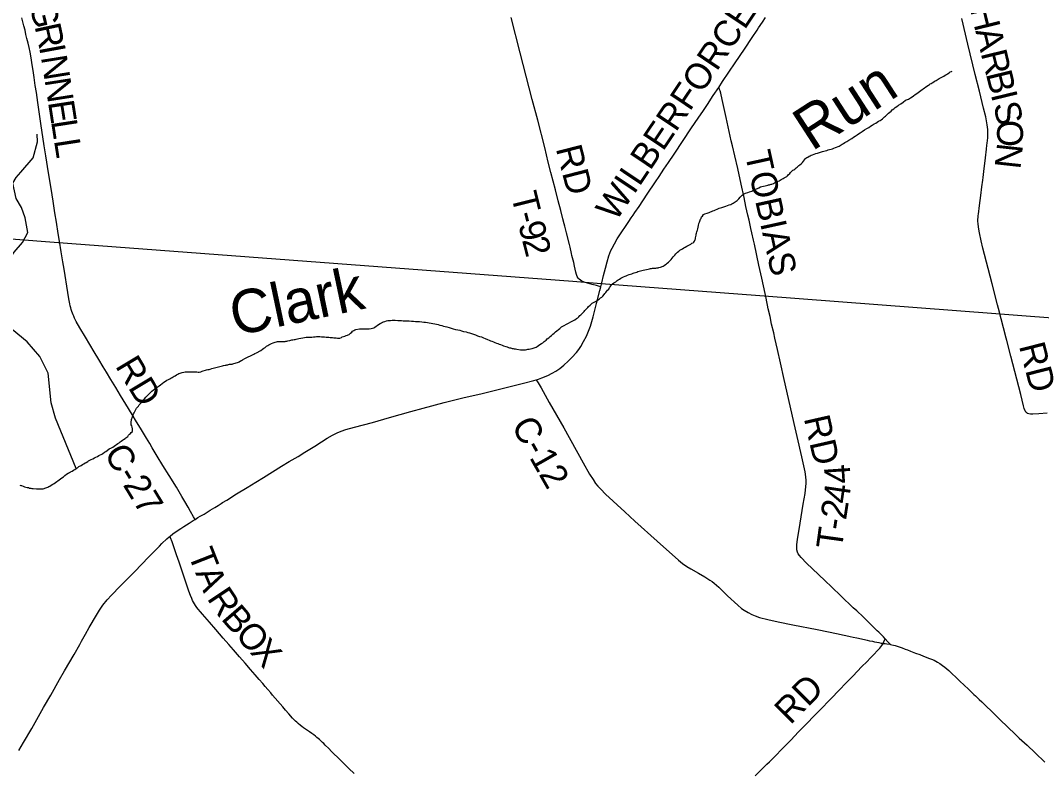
# Model space of a CAD drawing. Extents: x 1410790 to 1770854, y 448063 to 770588.
# Drawn here: x 1584098 to 1595915, y 640321 to 649026 of the extents above; entities that cross this region are included whole.
import ezdxf

# ---------------------------------------------------------------- set-up
doc = ezdxf.new("R2010")
doc.units = 0
for name, color, linetype in [('GM_X_County_Road', 7, 'Continuous'), ('GM_X_County_Road_Text', 7, 'Continuous'), ('GM_X_Minor_River', 7, 'Continuous'), ('GM_X_Minor_River_Text', 7, 'Continuous'), ('GM_X_Township', 7, 'Continuous'), ('GM_X_Township_Road', 7, 'Continuous'), ('GM_X_Township_Road_Text', 7, 'Continuous')]:
    doc.layers.add(name, color=color, linetype=linetype)

msp = doc.modelspace()

# ---------------------------------------------------------------- linework, layer by layer
at = {"layer": 'GM_X_County_Road'}
for points in [[(1584536, 646560), (1584514, 646692), (1584497, 646799), (1584476, 646935), (1584453, 647081), (1584424, 647261), (1584392, 647460), (1584373, 647574), (1584334, 647832), (1584322, 647914), (1584298, 648076), (1584282, 648190), (1584270, 648271), (1584256, 648365), (1584244, 648446), (1584234, 648511), (1584226, 648566), (1584218, 648615), (1584210, 648659), (1584198, 648714), (1584187, 648762), (1584173, 648818), (1584162, 648864), (1584151, 648911), (1584138, 648962), (1584114, 649055)], [(1592178, 648248), (1592224, 648319), (1592368, 648534), (1592476, 648693), (1592564, 648828), (1592622, 648912), (1592640, 648940), (1592686, 649007), (1592721, 649058)], [(1590813, 645944), (1590824, 645988), (1590846, 646073), (1590867, 646158), (1590886, 646230), (1590908, 646302), (1590919, 646333), (1590931, 646362), (1590944, 646389), (1590971, 646441), (1591005, 646497), (1591050, 646569), (1591106, 646652), (1591137, 646699), (1591166, 646741), (1591187, 646771), (1591206, 646801), (1591256, 646874), (1591351, 647015), (1591446, 647157), (1591488, 647221), (1591544, 647304), (1591599, 647383), (1591663, 647478), (1591865, 647781), (1591941, 647895), (1592001, 647985), (1592047, 648053), (1592115, 648155), (1592178, 648248)], [(1586118, 643250), (1586101, 643281), (1586067, 643343), (1586039, 643391), (1586002, 643457), (1585967, 643516), (1585935, 643568), (1585903, 643622), (1585819, 643759), (1585746, 643876), (1585682, 643983), (1585624, 644079), (1585594, 644129), (1585557, 644190), (1585498, 644286), (1585430, 644398), (1585401, 644446), (1585349, 644533), (1585256, 644684), (1585200, 644777), (1585143, 644871), (1585094, 644954), (1585056, 645017), (1585004, 645102), (1584952, 645190), (1584900, 645276), (1584851, 645360), (1584787, 645469), (1584744, 645543), (1584733, 645563), (1584724, 645581), (1584715, 645601), (1584707, 645619), (1584700, 645637), (1584692, 645658), (1584685, 645679), (1584680, 645698), (1584674, 645722), (1584669, 645746), (1584658, 645805), (1584646, 645877), (1584604, 646145), (1584590, 646231), (1584571, 646347), (1584551, 646469), (1584536, 646560)], [(1590067, 644867), (1590092, 644874), (1590133, 644889), (1590202, 644918), (1590252, 644943), (1590295, 644968), (1590339, 644998), (1590385, 645035), (1590437, 645081), (1590479, 645123), (1590534, 645184), (1590561, 645218), (1590584, 645253), (1590615, 645308), (1590648, 645373), (1590672, 645430), (1590693, 645489), (1590726, 645596), (1590763, 645749), (1590801, 645898), (1590813, 645944)], [(1586118, 643250), (1586152, 643271), (1586179, 643287), (1586224, 643313), (1586258, 643333), (1586293, 643356), (1586346, 643388), (1586386, 643412), (1586419, 643433), (1586438, 643445), (1586485, 643474), (1586599, 643545), (1586721, 643621), (1586820, 643681), (1586909, 643736), (1587118, 643865), (1587208, 643919), (1587310, 643980), (1587389, 644027), (1587505, 644100), (1587583, 644150), (1587649, 644191), (1587709, 644226), (1587764, 644253), (1587809, 644271), (1587865, 644290), (1587963, 644318), (1588172, 644372), (1588368, 644429), (1588617, 644500), (1588759, 644538), (1589003, 644603), (1589216, 644657), (1589440, 644709), (1589921, 644827), (1590039, 644858), (1590067, 644867)], [(1590067, 644867), (1590088, 644831), (1590122, 644772), (1590217, 644603), (1590385, 644310), (1590610, 643906), (1590685, 643775), (1590724, 643711), (1590754, 643666), (1590778, 643636), (1590813, 643599), (1590869, 643544), (1591091, 643339), (1591209, 643231), (1591467, 642998), (1591712, 642780), (1591760, 642741), (1591808, 642706), (1591855, 642677), (1591943, 642627), (1592018, 642586), (1592077, 642549), (1592101, 642532), (1592124, 642513), (1592178, 642465), (1592282, 642365), (1592401, 642257), (1592443, 642221), (1592472, 642201), (1592520, 642172), (1592563, 642150), (1592602, 642133), (1592652, 642117), (1592748, 642093), (1592867, 642067), (1593035, 642031), (1593318, 641977), (1593562, 641926), (1593612, 641915), (1593650, 641907), (1593698, 641896), (1593733, 641889), (1593777, 641879), (1593867, 641860), (1593896, 641853), (1593924, 641847), (1593959, 641840), (1593981, 641835), (1594009, 641829), (1594031, 641825), (1594059, 641820), (1594071, 641818), (1594083, 641816)], [(1585829, 643058), (1585861, 643084), (1585901, 643112), (1585955, 643146), (1585990, 643169), (1586051, 643208), (1586097, 643238), (1586118, 643250)], [(1584081, 640575), (1584135, 640670), (1584228, 640832), (1584365, 641072), (1584448, 641215), (1584551, 641396), (1584609, 641499), (1584718, 641688), (1584785, 641803), (1584804, 641840), (1584851, 641923), (1584895, 642000), (1584977, 642142), (1585013, 642201), (1585052, 642257), (1585101, 642318), (1585152, 642374), (1585252, 642478), (1585420, 642648), (1585581, 642812), (1585707, 642940), (1585736, 642971), (1585792, 643026), (1585819, 643049), (1585829, 643058)], [(1587958, 640310), (1587898, 640368), (1587836, 640429), (1587796, 640468), (1587765, 640499), (1587729, 640534), (1587697, 640566), (1587665, 640598), (1587625, 640638), (1587607, 640656), (1587592, 640670), (1587580, 640682), (1587570, 640691), (1587558, 640702), (1587545, 640714), (1587529, 640727), (1587511, 640741), (1587492, 640756), (1587469, 640773), (1587441, 640793), (1587418, 640808), (1587396, 640822), (1587375, 640838), (1587354, 640853), (1587338, 640867), (1587311, 640888), (1587295, 640903), (1587281, 640916), (1587248, 640950), (1587202, 641001), (1587166, 641041), (1587133, 641080), (1587104, 641115), (1587046, 641182), (1587016, 641217), (1586994, 641243), (1586961, 641282), (1586930, 641318), (1586901, 641351), (1586862, 641397), (1586814, 641452), (1586762, 641512), (1586698, 641587), (1586633, 641661), (1586562, 641742), (1586511, 641802), (1586445, 641878), (1586360, 641975), (1586285, 642060), (1586205, 642152), (1586180, 642181), (1586154, 642212), (1586140, 642232), (1586124, 642254), (1586112, 642275), (1586101, 642293), (1586090, 642314), (1586080, 642337), (1586067, 642369), (1586048, 642419), (1586012, 642525), (1585969, 642652), (1585935, 642754), (1585905, 642842), (1585867, 642955), (1585854, 642990), (1585836, 643039), (1585829, 643058)], [(1594083, 641816), (1594103, 641813), (1594125, 641810), (1594157, 641805), (1594168, 641802)], [(1594168, 641802), (1594182, 641799), (1594220, 641790), (1594242, 641783), (1594279, 641771), (1594301, 641763), (1594337, 641750), (1594363, 641740), (1594398, 641727), (1594456, 641704), (1594505, 641686), (1594548, 641669), (1594619, 641642), (1594640, 641632), (1594670, 641621), (1594711, 641599), (1594737, 641584), (1594769, 641561), (1594795, 641541), (1594818, 641522), (1594843, 641501), (1594871, 641473), (1594930, 641417), (1594977, 641371), (1595011, 641340), (1595027, 641324), (1595061, 641293), (1595082, 641273), (1595104, 641253), (1595113, 641244), (1595131, 641226), (1595150, 641208), (1595168, 641190), (1595192, 641168), (1595222, 641139), (1595263, 641101), (1595348, 641019), (1595439, 640929), (1595515, 640855), (1595549, 640823), (1595584, 640789), (1595605, 640769), (1595657, 640720), (1595746, 640637), (1595840, 640550), (1595954, 640442)]]:
    msp.add_lwpolyline(points, dxfattribs=at)
at = {"layer": 'GM_X_Minor_River'}
for points in [[(1594133, 647939), (1594145, 647951), (1594159, 647963), (1594173, 647977), (1594187, 647989), (1594204, 648002), (1594220, 648016), (1594238, 648030), (1594260, 648046), (1594287, 648061), (1594313, 648079), (1594339, 648101), (1594373, 648114), (1594396, 648128), (1594416, 648140), (1594434, 648154), (1594452, 648167), (1594470, 648181), (1594487, 648193), (1594531, 648226), (1594545, 648234), (1594561, 648246), (1594572, 648254), (1594588, 648266), (1594606, 648278), (1594616, 648283), (1594626, 648291), (1594636, 648297), (1594648, 648303), (1594658, 648309), (1594671, 648317), (1594683, 648325), (1594693, 648330), (1594705, 648338), (1594717, 648346), (1594729, 648352), (1594739, 648356), (1594753, 648364), (1594770, 648374), (1594782, 648381), (1594800, 648391), (1594816, 648401), (1594826, 648407), (1594844, 648421), (1594858, 648430), (1594871, 648436), (1594879, 648438)], [(1592600, 647071), (1592614, 647076), (1592626, 647082), (1592643, 647090), (1592661, 647098), (1592679, 647104), (1592697, 647107), (1592715, 647113), (1592733, 647117), (1592745, 647119), (1592755, 647121), (1592765, 647124), (1592775, 647128), (1592785, 647130), (1592795, 647132), (1592814, 647140), (1592824, 647146), (1592836, 647152), (1592852, 647161), (1592868, 647167), (1592880, 647171), (1592890, 647177), (1592902, 647183), (1592923, 647198), (1592935, 647204), (1592945, 647208), (1592965, 647220), (1592975, 647228), (1592983, 647238), (1593001, 647255), (1593008, 647265), (1593018, 647275), (1593028, 647283), (1593038, 647291), (1593048, 647297), (1593058, 647305), (1593074, 647321), (1593085, 647328), (1593095, 647336), (1593107, 647348), (1593117, 647356), (1593135, 647370), (1593147, 647380), (1593160, 647396), (1593172, 647414), (1593180, 647423), (1593186, 647433), (1593198, 647439), (1593208, 647443), (1593224, 647453), (1593235, 647459), (1593247, 647465), (1593263, 647470), (1593283, 647478), (1593303, 647486), (1593323, 647490), (1593345, 647497), (1593357, 647499), (1593369, 647503), (1593381, 647507), (1593396, 647511), (1593410, 647516), (1593428, 647520), (1593444, 647526), (1593462, 647532), (1593480, 647537), (1593494, 647541), (1593510, 647549), (1593530, 647555), (1593573, 647572), (1593585, 647578), (1593597, 647586), (1593607, 647592), (1593621, 647600), (1593637, 647611), (1593660, 647625), (1593684, 647641), (1593718, 647658), (1593740, 647674), (1593759, 647688), (1593779, 647702), (1593797, 647713), (1593815, 647725), (1593837, 647741), (1593866, 647761), (1593892, 647774), (1593914, 647788), (1593934, 647802), (1593955, 647815), (1593979, 647827), (1593995, 647835), (1594013, 647847), (1594029, 647859), (1594046, 647866), (1594058, 647876), (1594072, 647888), (1594084, 647898), (1594096, 647908), (1594108, 647918), (1594118, 647927), (1594133, 647939)], [(1584742, 643839), (1584503, 644423), (1584452, 644600), (1584417, 644942), (1584322, 645136), (1584175, 645304), (1584001, 645449), (1583883, 645682), (1583842, 645860), (1583852, 645926), (1583910, 646037), (1583939, 646213), (1584026, 646345), (1584120, 646454), (1584184, 646571), (1584153, 646742), (1584109, 646859), (1584047, 646964), (1584010, 647141), (1584049, 647207), (1584103, 647268), (1584246, 647435), (1584295, 647619), (1584293, 647709)], [(1591257, 646123), (1591273, 646127), (1591289, 646131), (1591306, 646136), (1591362, 646148), (1591376, 646151), (1591388, 646153), (1591400, 646155), (1591412, 646157), (1591426, 646159), (1591440, 646160), (1591450, 646160), (1591462, 646162), (1591476, 646164), (1591486, 646166), (1591504, 646170), (1591515, 646173), (1591525, 646177), (1591535, 646183), (1591547, 646191), (1591561, 646201), (1591573, 646207), (1591583, 646215), (1591597, 646228), (1591612, 646242), (1591630, 646260), (1591640, 646274), (1591652, 646290), (1591669, 646308), (1591683, 646323), (1591701, 646343), (1591715, 646355), (1591727, 646365), (1591744, 646375), (1591760, 646383), (1591776, 646392), (1591792, 646402), (1591808, 646412), (1591824, 646422), (1591840, 646430), (1591855, 646437), (1591867, 646447), (1591881, 646453), (1591891, 646459), (1591897, 646469), (1591905, 646489), (1591908, 646499), (1591910, 646509), (1591912, 646525), (1591916, 646539), (1591918, 646551), (1591922, 646565), (1591925, 646577), (1591929, 646589), (1591931, 646599), (1591935, 646613), (1591939, 646631), (1591944, 646653), (1591950, 646675), (1591956, 646691), (1591960, 646703), (1591964, 646713), (1591968, 646725), (1591975, 646735), (1591981, 646751), (1591991, 646762), (1592003, 646780), (1592019, 646788), (1592044, 646796), (1592066, 646803), (1592082, 646809), (1592096, 646815), (1592110, 646823), (1592124, 646827), (1592142, 646834), (1592162, 646842), (1592185, 646852), (1592215, 646860), (1592237, 646867), (1592259, 646877), (1592281, 646883), (1592301, 646890), (1592317, 646896), (1592332, 646904), (1592346, 646912), (1592358, 646920), (1592370, 646928), (1592380, 646935), (1592392, 646943), (1592410, 646959), (1592427, 646979), (1592439, 646991), (1592451, 647003), (1592467, 647014), (1592489, 647026), (1592514, 647034), (1592536, 647043), (1592560, 647051), (1592574, 647059), (1592588, 647063), (1592600, 647071)], [(1589713, 645252), (1589731, 645246), (1589747, 645242), (1589759, 645238), (1589769, 645236), (1589779, 645231), (1589789, 645229), (1589801, 645227), (1589813, 645225), (1589827, 645223), (1589841, 645220), (1589885, 645214), (1589895, 645214), (1589907, 645214), (1589919, 645213), (1589931, 645213), (1589943, 645215), (1589957, 645217), (1589969, 645219), (1589983, 645220), (1589999, 645226), (1590021, 645230), (1590031, 645232), (1590041, 645236), (1590054, 645242), (1590066, 645245), (1590078, 645253), (1590094, 645265), (1590110, 645275), (1590126, 645285), (1590142, 645296), (1590159, 645310), (1590181, 645326), (1590195, 645340), (1590211, 645354), (1590228, 645367), (1590242, 645379), (1590258, 645393), (1590274, 645407), (1590288, 645421), (1590305, 645434), (1590323, 645448), (1590341, 645460), (1590359, 645480), (1590391, 645493), (1590416, 645509), (1590442, 645523), (1590468, 645536), (1590492, 645550), (1590513, 645562), (1590531, 645574), (1590547, 645585), (1590561, 645597), (1590573, 645609), (1590583, 645617), (1590596, 645629), (1590604, 645639), (1590622, 645657), (1590630, 645667), (1590663, 645702), (1590673, 645714), (1590691, 645732), (1590713, 645752), (1590752, 645771), (1590776, 645787), (1590796, 645801), (1590812, 645814), (1590825, 645824), (1590837, 645834), (1590851, 645852), (1590861, 645864), (1590871, 645876), (1590880, 645888), (1590892, 645902), (1590906, 645917), (1590914, 645933), (1590922, 645943), (1590930, 645955), (1590937, 645965), (1590949, 645977), (1590963, 645987), (1590973, 645993), (1590987, 646000), (1591003, 646014), (1591016, 646022), (1591030, 646032), (1591046, 646042), (1591062, 646050), (1591078, 646059), (1591094, 646065), (1591108, 646071), (1591122, 646077), (1591143, 646084), (1591159, 646090), (1591173, 646094), (1591187, 646100), (1591201, 646106), (1591215, 646110), (1591229, 646113), (1591243, 646119), (1591257, 646123)], [(1587766, 645349), (1587778, 645348), (1587794, 645350), (1587812, 645356), (1587822, 645362), (1587836, 645368), (1587850, 645373), (1587866, 645379), (1587882, 645383), (1587892, 645387), (1587903, 645391), (1587919, 645405), (1587933, 645418), (1587941, 645428), (1587955, 645438), (1587969, 645444), (1587979, 645448), (1588020, 645457), (1588044, 645457), (1588068, 645457), (1588080, 645456), (1588096, 645456), (1588106, 645456), (1588118, 645456), (1588134, 645456), (1588158, 645459), (1588172, 645463), (1588186, 645469), (1588198, 645475), (1588214, 645489), (1588227, 645496), (1588243, 645506), (1588261, 645518), (1588275, 645526), (1588289, 645532), (1588299, 645536), (1588315, 645541), (1588333, 645547), (1588348, 645551), (1588364, 645553), (1588382, 645554), (1588400, 645556), (1588418, 645556), (1588436, 645556), (1588464, 645553), (1588486, 645553), (1588506, 645551), (1588526, 645550), (1588550, 645548), (1588574, 645548), (1588598, 645547), (1588622, 645545), (1588648, 645545), (1588670, 645542), (1588694, 645542), (1588714, 645540), (1588742, 645537), (1588766, 645535), (1588786, 645533), (1588808, 645528), (1588826, 645524), (1588892, 645515), (1588912, 645509), (1588932, 645506), (1588950, 645500), (1588974, 645496), (1588994, 645489), (1589014, 645485), (1589034, 645479), (1589058, 645470), (1589082, 645464), (1589106, 645458), (1589132, 645449), (1589158, 645443), (1589182, 645439), (1589202, 645432), (1589224, 645426), (1589254, 645422), (1589274, 645415), (1589296, 645409), (1589318, 645403), (1589340, 645394), (1589364, 645386), (1589388, 645377), (1589412, 645369), (1589434, 645363), (1589456, 645352), (1589476, 645344), (1589501, 645334), (1589521, 645325), (1589537, 645317), (1589553, 645313), (1589571, 645307), (1589587, 645298), (1589605, 645292), (1589621, 645288), (1589637, 645280), (1589655, 645273), (1589673, 645267), (1589689, 645259), (1589713, 645252)], [(1586153, 644954), (1586167, 644956), (1586187, 644960), (1586201, 644966), (1586252, 644981), (1586266, 644985), (1586282, 644987), (1586292, 644991), (1586314, 644996), (1586330, 645000), (1586344, 645004), (1586360, 645008), (1586376, 645011), (1586390, 645017), (1586406, 645019), (1586421, 645023), (1586435, 645027), (1586449, 645031), (1586467, 645034), (1586477, 645036), (1586487, 645038), (1586497, 645040), (1586507, 645042), (1586519, 645046), (1586533, 645047), (1586547, 645049), (1586557, 645051), (1586569, 645055), (1586581, 645059), (1586595, 645064), (1586608, 645068), (1586620, 645072), (1586630, 645074), (1586646, 645084), (1586656, 645090), (1586668, 645098), (1586694, 645113), (1586741, 645137), (1586751, 645141), (1586761, 645144), (1586775, 645150), (1586785, 645156), (1586797, 645162), (1586811, 645170), (1586829, 645178), (1586880, 645207), (1586898, 645221), (1586914, 645232), (1586928, 645242), (1586945, 645254), (1586959, 645262), (1586971, 645272), (1586987, 645280), (1587005, 645287), (1587023, 645293), (1587033, 645297), (1587047, 645301), (1587060, 645305), (1587074, 645308), (1587088, 645310), (1587098, 645310), (1587120, 645310), (1587136, 645310), (1587148, 645311), (1587160, 645311), (1587170, 645313), (1587182, 645315), (1587194, 645317), (1587214, 645322), (1587228, 645326), (1587238, 645328), (1587250, 645330), (1587266, 645332), (1587278, 645334), (1587290, 645337), (1587305, 645339), (1587319, 645343), (1587367, 645352), (1587385, 645356), (1587403, 645358), (1587425, 645360), (1587445, 645359), (1587471, 645361), (1587491, 645363), (1587509, 645364), (1587525, 645366), (1587545, 645366), (1587563, 645366), (1587581, 645365), (1587599, 645363), (1587618, 645363), (1587634, 645361), (1587648, 645360), (1587668, 645358), (1587682, 645356), (1587698, 645356), (1587710, 645355), (1587724, 645353), (1587740, 645351), (1587752, 645351), (1587766, 645349)], [(1584742, 643839), (1584758, 643847), (1584774, 643863), (1584799, 643875), (1584817, 643886), (1584833, 643894), (1584845, 643904), (1584859, 643910), (1584877, 643922), (1584887, 643927), (1584900, 643935), (1584916, 643943), (1584934, 643953), (1584956, 643965), (1584972, 643972), (1584990, 643980), (1585006, 643990), (1585039, 644006), (1585053, 644015), (1585069, 644027), (1585085, 644037), (1585103, 644049), (1585124, 644067), (1585150, 644078), (1585166, 644088), (1585182, 644098), (1585196, 644108), (1585208, 644117), (1585225, 644129), (1585239, 644137), (1585251, 644147), (1585265, 644157), (1585279, 644167), (1585291, 644176), (1585308, 644188), (1585318, 644196), (1585328, 644202), (1585340, 644212), (1585350, 644224), (1585360, 644236), (1585370, 644246), (1585379, 644257), (1585393, 644267), (1585395, 644279), (1585393, 644299), (1585389, 644317), (1585386, 644334), (1585380, 644344), (1585378, 644374), (1585384, 644406), (1585393, 644436), (1585399, 644450), (1585401, 644462), (1585407, 644472), (1585412, 644484), (1585442, 644537), (1585452, 644551), (1585463, 644561), (1585471, 644575), (1585483, 644589), (1585497, 644605), (1585514, 644627), (1585532, 644648), (1585550, 644666), (1585564, 644680), (1585576, 644692), (1585591, 644706), (1585603, 644718), (1585619, 644733), (1585639, 644749), (1585660, 644765), (1585682, 644781), (1585702, 644796), (1585720, 644810), (1585739, 644824), (1585759, 644838), (1585777, 644852), (1585793, 644863), (1585813, 644871), (1585825, 644877), (1585838, 644887), (1585852, 644893), (1585866, 644900), (1585876, 644908), (1585888, 644914), (1585904, 644922), (1585918, 644930), (1585932, 644938), (1585948, 644943), (1585971, 644951), (1585987, 644955), (1586005, 644957), (1586021, 644958), (1586037, 644960), (1586053, 644960), (1586067, 644960), (1586085, 644960), (1586103, 644959), (1586123, 644957), (1586139, 644957), (1586153, 644954)], [(1584090, 643646), (1584102, 643644), (1584112, 643642), (1584130, 643635), (1584146, 643629), (1584162, 643625), (1584176, 643621), (1584190, 643619), (1584204, 643614), (1584218, 643612), (1584230, 643610), (1584244, 643608), (1584284, 643603), (1584296, 643603), (1584310, 643603), (1584324, 643603), (1584336, 643604), (1584350, 643604), (1584360, 643606), (1584372, 643610), (1584382, 643614), (1584392, 643616), (1584402, 643619), (1584413, 643625), (1584427, 643631), (1584439, 643637), (1584455, 643647), (1584471, 643657), (1584487, 643666), (1584503, 643676), (1584518, 643688), (1584532, 643698), (1584546, 643708), (1584562, 643719), (1584576, 643731), (1584596, 643745), (1584613, 643759), (1584631, 643773), (1584649, 643784), (1584665, 643792), (1584679, 643802), (1584695, 643810), (1584710, 643820), (1584726, 643829), (1584742, 643839)]]:
    msp.add_lwpolyline(points, dxfattribs=at)
at = {"layer": 'GM_X_Township'}
for points in [[(1567296, 650649), (1567116, 648671), (1567053, 647825), (1571073, 647506), (1571339, 647485), (1577536, 646994), (1580310, 646782), (1584490, 646461), (1590491, 646006), (1590820, 645981), (1592654, 645841), (1595386, 645633), (1599161, 645345)], [(1583136, 632286), (1583144, 632448), (1583120, 632573), (1583041, 632683), (1583008, 632709), (1583122, 632898), (1583248, 633033), (1583397, 633110), (1583568, 633186), (1583811, 633312), (1584683, 635629), (1582921, 637512), (1579816, 640829), (1576708, 644150), (1575565, 645371), (1577536, 646994), (1580310, 646782), (1584490, 646461), (1590491, 646006), (1590820, 645981), (1592654, 645841), (1595386, 645633), (1599161, 645345)]]:
    msp.add_lwpolyline(points, dxfattribs=at)
at = {"layer": 'GM_X_Township_Road'}
for points in [[(1590813, 645944), (1590788, 645950), (1590763, 645956), (1590715, 645969), (1590621, 645997), (1590596, 646007), (1590578, 646018), (1590563, 646031), (1590552, 646044), (1590541, 646062), (1590533, 646084), (1590526, 646112), (1590510, 646183), (1590500, 646224), (1590480, 646306), (1590475, 646329), (1590458, 646402), (1590450, 646432), (1590416, 646567), (1590398, 646645), (1590391, 646671), (1590376, 646730), (1590351, 646824), (1590322, 646939), (1590290, 647064), (1590236, 647265), (1590206, 647386), (1590165, 647555), (1590084, 647870), (1590021, 648111), (1589882, 648651), (1589776, 649061)], [(1595416, 645691), (1595405, 645733), (1595343, 645977), (1595296, 646155), (1595236, 646390), (1595216, 646476), (1595197, 646566), (1595185, 646634), (1595179, 646674), (1595178, 646700), (1595178, 646724), (1595179, 646746), (1595181, 646769), (1595184, 646785), (1595195, 646884), (1595210, 647001), (1595224, 647098), (1595233, 647176), (1595237, 647209), (1595247, 647277), (1595266, 647434), (1595278, 647537), (1595283, 647581), (1595286, 647606), (1595291, 647665), (1595293, 647716), (1595293, 647743), (1595292, 647765), (1595289, 647789), (1595285, 647817), (1595268, 647910), (1595244, 648012), (1595197, 648205), (1595148, 648400), (1595063, 648750), (1594990, 649046)], [(1592731, 645787), (1592731, 645790), (1592715, 645867), (1592676, 646043), (1592644, 646195), (1592592, 646437), (1592581, 646482), (1592563, 646568), (1592552, 646619), (1592532, 646712), (1592517, 646772), (1592494, 646873), (1592472, 646976), (1592439, 647131), (1592400, 647310), (1592364, 647460), (1592337, 647574), (1592322, 647631), (1592265, 647903), (1592219, 648111), (1592202, 648184), (1592194, 648209), (1592187, 648225), (1592178, 648248)], [(1594104, 641870), (1594084, 641891), (1594055, 641921), (1594032, 641944), (1594013, 641962), (1593849, 642122), (1593775, 642192), (1593733, 642228), (1593592, 642367), (1593486, 642468), (1593407, 642543), (1593265, 642677), (1593193, 642746), (1593131, 642808), (1593112, 642831), (1593099, 642851), (1593090, 642873), (1593083, 642898), (1593081, 642921), (1593082, 642955), (1593090, 643023), (1593108, 643134), (1593156, 643428), (1593177, 643551), (1593188, 643632), (1593191, 643668), (1593191, 643700), (1593187, 643745), (1593177, 643803), (1593139, 643973), (1593086, 644210), (1593064, 644309), (1592937, 644869), (1592893, 645063), (1592860, 645217), (1592829, 645349), (1592815, 645409), (1592791, 645512), (1592772, 645598), (1592752, 645688), (1592743, 645732), (1592739, 645748), (1592731, 645787)], [(1595506, 645349), (1595416, 645691)], [(1595979, 644480), (1595881, 644474), (1595812, 644469), (1595785, 644469), (1595767, 644471), (1595753, 644478), (1595743, 644485), (1595733, 644493), (1595724, 644509), (1595714, 644535), (1595706, 644567), (1595674, 644698), (1595560, 645139), (1595513, 645320), (1595506, 645349)], [(1592599, 640283), (1592670, 640352), (1592735, 640416), (1592766, 640446), (1592831, 640510), (1592912, 640596), (1593016, 640700), (1593096, 640788), (1593203, 640894), (1593281, 640972), (1593375, 641069), (1593449, 641147), (1593483, 641182), (1593567, 641270), (1593656, 641362), (1593731, 641438), (1593835, 641548), (1593891, 641602), (1593936, 641648), (1593976, 641691), (1594012, 641728), (1594042, 641762), (1594066, 641792), (1594083, 641816)], [(1594083, 641816), (1594090, 641833), (1594104, 641870)], [(1594168, 641802), (1594137, 641835), (1594104, 641870)]]:
    msp.add_lwpolyline(points, dxfattribs=at)

# ---------------------------------------------------------------- texts
at = {"layer": 'GM_X_County_Road_Text'}
for s, rotation, p in [('G', 283.6131, (1584198, 649215)), ('WILBERFORCE', 56.1242, (1590987, 646688)), ('R', 282.2469, (1584260, 648960)), ('I', 280.5353, (1584312, 648721)), ('N', 279.0719, (1584334, 648602)), ('N', 278.8287, (1584376, 648342)), ('E', 278.8302, (1584416, 648081)), ('L', 278.8289, (1584451, 647859)), ('L', 278.828, (1584485, 647638)), ('RD', 300.9641, (1585189, 645027)), ('C-12', 299.618, (1589772, 644337)), ('C-27', 301.3175, (1585058, 644013)), ('T', 291.4314, (1586033, 642850)), ('A', 292.8266, (1586118, 642634)), ('R', 303.7009, (1586250, 642336)), ('B', 310.864, (1586411, 642098)), ('O', 310.8665, (1586572, 641912)), ('X', 310.8877, (1586745, 641712))]:
    msp.add_text(s, height=300, rotation=rotation, dxfattribs=at).set_placement(p)
at = {"layer": 'GM_X_Minor_River_Text'}
for s, rotation, p in [('Run', 32.9211, (1593256, 647505)), ('Clark', 11.9101, (1586579, 645372))]:
    msp.add_text(s, height=500, rotation=rotation, dxfattribs=at).set_placement(p)
at = {"layer": 'GM_X_Township_Road_Text'}
for s, rotation, p in [('H', 283.7412, (1595084, 649162)), ('A', 283.744, (1595147, 648906)), ('R', 283.7409, (1595209, 648649)), ('B', 283.7409, (1595268, 648410)), ('I', 283.6803, (1595326, 648171)), ('S', 282.5876, (1595355, 648053)), ('O', 270.9508, (1595397, 647871)), ('RD', 284.3929, (1590292, 647544)), ('N', 263.766, (1595402, 647617)), ('TOBIAS', 282.4076, (1592479, 647485)), ('T', 283.8658, (1589773, 647004)), ('-', 283.8916, (1589827, 646786)), ('9', 283.9208, (1589857, 646666)), ('2', 284.0996, (1589901, 646486)), ('RD', 284.2798, (1595652, 645260)), ('RD', 282.8503, (1593162, 644422)), ('4', 93.8359, (1593709, 643673)), ('4', 81.7015, (1593679, 643421)), ('2', 81.256, (1593651, 643236)), ('-', 81.2473, (1593632, 643114)), ('T', 82.1584, (1593602, 642893)), ('RD', 45.3424, (1593007, 640866))]:
    msp.add_text(s, height=300, rotation=rotation, dxfattribs=at).set_placement(p)

doc.saveas('drawing.dxf')
